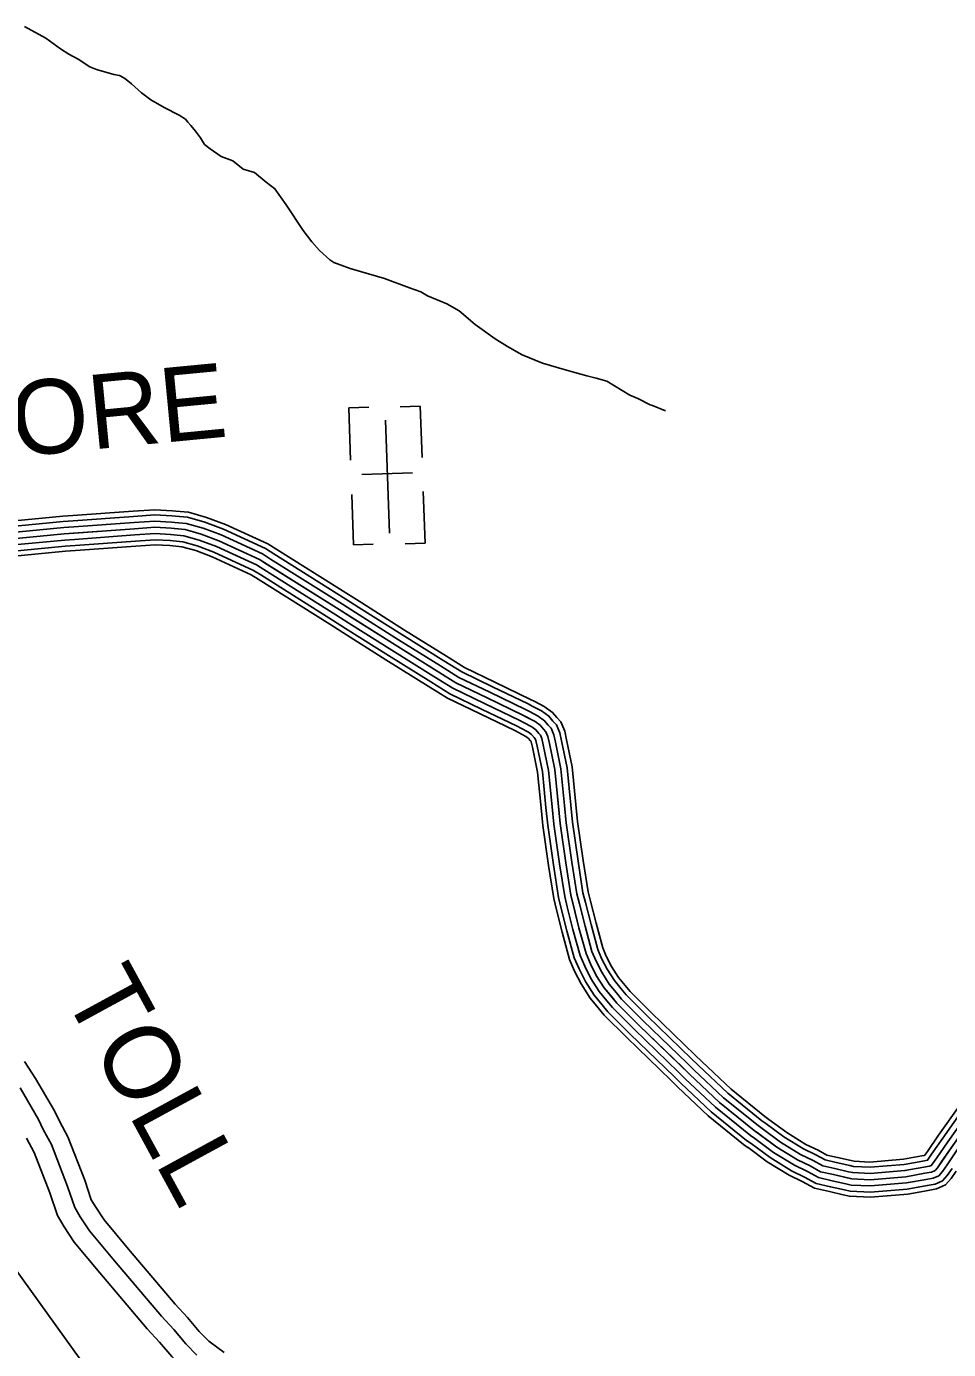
# Model space of a CAD drawing. Extents: x 1551132 to 1791609, y 378168 to 563823.
# Drawn here: x 1643400 to 1647991, y 415696 to 422286 of the extents above; entities that cross this region are included whole.
import ezdxf

# ---------------------------------------------------------------- set-up
doc = ezdxf.new("R2010")
doc.units = 0
for name, color, linetype in [('DESIGN - ROW - Right-of-Way and Easement Labels', 7, 'Continuous'), ('DESIGN - TRANSPORTATION - Text', 7, 'Continuous'), ('DESIGN - UTILITIES - Cable (Underground) with Text', 7, 'Continuous'), ('SURVEY - CONTOURS - Index with Text', 7, 'Continuous'), ('SURVEY - PROPERTY - Owners', 7, 'Continuous')]:
    doc.layers.add(name, color=color, linetype=linetype)

msp = doc.modelspace()

# ---------------------------------------------------------------- linework, layer by layer
at = {"layer": 'DESIGN - TRANSPORTATION - Text'}
for points in [[(1643390.312, 422285.661), (1643495.926, 422226.817), (1643569.575, 422174.208), (1643611.407, 422147.874), (1643657.239, 422123.506), (1643714.988, 422085.039), (1643748.895, 422070.772), (1643834.727, 422046.121), (1643862.701, 422041.921), (1643884.617, 422029.746), (1643904.525, 422015.579), (1643922.424, 421999.428), (1643972.132, 421955.002), (1644019.905, 421920.61), (1644085.646, 421882.084), (1644159.394, 421843.499), (1644191.26, 421823.241), (1644203.168, 421809.132), (1644219.059, 421792.99), (1644240.875, 421764.789), (1644266.65, 421730.555), (1644286.441, 421698.362), (1644314.29, 421676.128), (1644370.039, 421637.669), (1644427.904, 421617.227), (1644479.62, 421574.792), (1644535.51, 421558.367), (1644593.192, 421509.882), (1644636.974, 421477.523), (1644692.448, 421396.996), (1644777.612, 421270.185), (1644821.245, 421213.783), (1644858.952, 421169.449), (1644910.651, 421123.006), (1644930.567, 421110.847), (1645012.365, 421080.213), (1645182.036, 421030.937), (1645307.725, 420983.969), (1645363.59, 420963.544), (1645397.456, 420943.268), (1645445.33, 420924.901), (1645473.246, 420912.684), (1645493.195, 420904.525), (1645554.969, 420870.033), (1645634.517, 420801.356), (1645734.048, 420730.538), (1645795.797, 420692.037), (1645867.512, 420649.461), (1645969.242, 420608.676), (1646077.032, 420577.859), (1646130.93, 420561.45), (1646190.821, 420545), (1646236.744, 420534.658), (1646290.635, 420518.249), (1646404.182, 420449.339), (1646444.073, 420433.03), (1646505.863, 420400.538), (1646517.846, 420398.446), (1646581.67, 420371.954)], [(1642347.084, 417775.291), (1642587.77, 417200.852), (1642588.786, 417199.21), (1642693.592, 417018.172), (1642748.957, 416921.619), (1642808.381, 416833.059), (1642885.729, 416734.348), (1643670.552, 415643.019), (1643690.301, 415604.819), (1643723.984, 415556.501), (1643771.716, 415516.1), (1643813.532, 415487.757), (1643911.171, 415432.972), (1643972.978, 415404.488), (1644044.801, 415377.938), (1644222.397, 415316.578), (1644320.153, 415279.827), (1644419.801, 415227.034), (1644507.465, 415176.333), (1644531.106, 415161.807)]]:
    msp.add_lwpolyline(points, dxfattribs=at)
at = {"layer": 'DESIGN - UTILITIES - Cable (Underground) with Text'}
for p, q in [((1645004.764, 420386.482), (1645013.875, 420125.776)), ((1645104.383, 420389.967), (1645005.381, 420386.482)), ((1645361.039, 420394.937), (1645261.378, 420391.46)), ((1645369.925, 420138.364), (1645360.947, 420394.937)), ((1645322.542, 420062.245), (1645069.053, 420053.4)), ((1645384.806, 419712.129), (1645375.786, 419970.06)), ((1645019.819, 419954.964), (1645028.622, 419703.633)), ((1645028.747, 419703.633), (1645126.958, 419707.068)), ((1645384.631, 419712.129), (1645285.228, 419708.653))]:
    msp.add_line(p, q, dxfattribs=at)
msp.add_lwpolyline([(1645187.936, 420325.416), (1645207.617, 419762.728)], dxfattribs=at)
at = {"layer": 'SURVEY - CONTOURS - Index with Text'}
for points in [[(1643131.208, 419803.12), (1643289.23, 419818.021), (1643580.315, 419845.93), (1643630.938, 419849.597)], [(1643630.922, 419849.597), (1643931.506, 419871.356), (1644039.229, 419878.981), (1644126.36, 419873.956), (1644144.151, 419872.289)], [(1643632.78, 419823.946), (1643933.348, 419845.705), (1644039.396, 419853.214), (1644124.419, 419848.305), (1644141.76, 419846.689)], [(1644141.76, 419846.689), (1644201.133, 419841.13), (1644288.831, 419816.263), (1644381.096, 419781.862), (1644590.158, 419685.535), (1644632.165, 419659.084)], [(1644144.16, 419872.289), (1644205.875, 419866.514), (1644296.848, 419840.722), (1644390.987, 419805.621), (1644602.441, 419708.185), (1644645.865, 419680.851)], [(1643133.617, 419777.511), (1643291.663, 419792.42), (1643582.465, 419820.296), (1643632.797, 419823.946)], [(1643136.533, 419746.652), (1643294.596, 419761.553), (1643585.064, 419789.403), (1643635.03, 419793.02)], [(1643297.53, 419730.693), (1643587.664, 419758.511), (1643937.773, 419783.862), (1644039.804, 419791.087), (1644119.752, 419786.47), (1644189.692, 419779.929), (1644269.515, 419757.295), (1644357.263, 419724.577), (1644560.55, 419630.908), (1644956.69, 419381.56), (1645235.384, 419205.214), (1645537.977, 419016.659), (1645693.406, 418941.374), (1645870.76, 418855.913), (1645932.517, 418823.396), (1645958.383, 418805.179), (1645974.241, 418785.028), (1645986.149, 418772.928), (1645995.974, 418748.819), (1646003.732, 418714.718), (1646030.798, 418584.348), (1646056.889, 418315.808), (1646085.488, 418119.344), (1646110.346, 417958.948), (1646151.178, 417796.436), (1646186.261, 417667.999), (1646207.902, 417617.773), (1646237.476, 417559.471), (1646277.025, 417497.095), (1646340.474, 417420.509), (1646449.671, 417311.54), (1646701.882, 417067.3), (1646850.845, 416925.988), (1647023.824, 416786.485), (1647137.205, 416703.516), (1647238.736, 416640.664), (1647302.509, 416610.139), (1647354.291, 416581.705), (1647418.181, 416567.196), (1647510.021, 416546.045), (1647601.96, 416541.762), (1647778.023, 416556.429), (1647874.129, 416573.721), (1647906.162, 416579.48), (1647924.211, 416587.355), (1647936.378, 416601.105), (1648013.084, 416712.833)], [(1643635.013, 419793.02), (1643935.556, 419814.788), (1644039.604, 419822.155), (1644122.085, 419817.388), (1644138.885, 419815.821)], [(1643637.255, 419762.103), (1643937.773, 419783.862), (1644039.804, 419791.087), (1644119.752, 419786.47), (1644136.002, 419784.954)], [(1644135.985, 419784.954), (1644189.692, 419779.929), (1644269.515, 419757.295), (1644357.263, 419724.577), (1644560.55, 419630.908), (1644599.141, 419606.616)], [(1644138.877, 419815.821), (1644195.409, 419810.529), (1644279.173, 419786.779), (1644369.179, 419753.22), (1644575.358, 419658.217), (1644615.657, 419632.85)], [(1643139.442, 419715.785), (1643297.53, 419730.693), (1643587.664, 419758.511), (1643637.272, 419762.103)], [(1643142.35, 419684.917), (1643300.463, 419699.834), (1643590.264, 419727.618), (1643639.513, 419731.185)], [(1643639.497, 419731.185), (1643939.989, 419752.936), (1644040.004, 419760.02), (1644117.419, 419755.553), (1644133.118, 419754.086)], [(1643641.73, 419700.259), (1643942.198, 419722.019), (1644040.212, 419728.96), (1644115.085, 419724.635), (1644130.243, 419723.219)], [(1643643.513, 419675.609), (1643943.964, 419697.368), (1644040.37, 419704.193), (1644113.219, 419699.985), (1644127.943, 419698.61)], [(1644130.21, 419723.219), (1644178.251, 419718.727), (1644250.199, 419698.326), (1644333.43, 419667.292), (1644530.942, 419576.282), (1644566.116, 419554.148)], [(1644133.093, 419754.086), (1644183.975, 419749.328), (1644259.857, 419727.811), (1644345.347, 419695.935), (1644545.742, 419603.599), (1644582.624, 419580.382)], [(1643145.266, 419654.058), (1643303.396, 419668.967), (1643592.864, 419696.726), (1643641.746, 419700.259)], [(1643147.583, 419629.449), (1643305.738, 419644.366), (1643594.931, 419672.092), (1643643.53, 419675.609)], [(1644127.91, 419698.61), (1644173.692, 419694.326), (1644242.499, 419674.817), (1644323.922, 419644.458), (1644519.134, 419554.506), (1644552.95, 419533.222)], [(1644632.148, 419659.101), (1644989.781, 419433.995), (1645055.322, 419392.519)], [(1644645.848, 419680.859), (1645003.506, 419455.745), (1645069.071, 419414.253)], [(1644582.608, 419580.39), (1644940.149, 419355.343), (1645005.598, 419313.925)], [(1644599.124, 419606.624), (1644956.69, 419381.56), (1645022.172, 419340.126)], [(1644615.64, 419632.858), (1644973.232, 419407.777), (1645038.747, 419366.326)], [(1644552.933, 419533.231), (1644910.408, 419308.225), (1644975.807, 419266.84)], [(1644566.1, 419554.148), (1644923.6, 419329.125), (1644989.023, 419287.733)], [(1645055.313, 419392.527), (1645268.35, 419257.724), (1645478.378, 419126.845)], [(1645069.063, 419414.261), (1645282.024, 419279.499), (1645491.978, 419148.679)], [(1645005.589, 419313.933), (1645218.901, 419178.963), (1645429.196, 419047.918)], [(1645022.164, 419340.134), (1645235.384, 419205.214), (1645445.587, 419074.227)], [(1645038.739, 419366.335), (1645251.867, 419231.465), (1645461.978, 419100.536)], [(1644975.798, 419266.849), (1645189.268, 419131.77), (1645399.73, 419000.625)], [(1644989.015, 419287.741), (1645202.418, 419152.704), (1645412.796, 419021.609)], [(1645478.353, 419126.862), (1645567.968, 419071.027), (1645720.372, 418997.2), (1645898.66, 418911.29), (1645918.701, 418900.748)], [(1645491.953, 419148.688), (1645580.409, 419093.578), (1645731.564, 419020.359), (1645910.235, 418934.266), (1645930.676, 418923.507)], [(1645429.179, 419047.927), (1645522.985, 418989.475), (1645679.923, 418913.457), (1645856.811, 418828.221), (1645875.394, 418818.446)], [(1645445.571, 419074.236), (1645537.977, 419016.659), (1645693.406, 418941.374), (1645870.76, 418855.913), (1645889.827, 418845.88)], [(1645461.962, 419100.545), (1645552.968, 419043.843), (1645706.889, 418969.291), (1645884.71, 418883.606), (1645904.26, 418873.314)], [(1645399.713, 419000.634), (1645496.028, 418940.624), (1645655.682, 418863.289), (1645831.736, 418778.453), (1645849.444, 418769.136)], [(1645412.788, 419021.609), (1645507.986, 418962.291), (1645666.44, 418885.547), (1645842.861, 418800.537), (1645860.952, 418791.012)], [(1645930.684, 418923.499), (1645978.4, 418898.373), (1646019.374, 418869.514), (1646040.165, 418843.097), (1646060.831, 418822.096), (1646079.914, 418775.278), (1646089.447, 418733.369), (1646117.646, 418597.54), (1646135.829, 418410.36)], [(1645889.81, 418845.888), (1645932.517, 418823.396), (1645958.383, 418805.179), (1645974.241, 418785.028), (1645986.149, 418772.928), (1645995.974, 418748.819), (1646003.732, 418714.718), (1646030.798, 418584.348), (1646048.523, 418401.877)], [(1645904.251, 418873.314), (1645948.734, 418849.897), (1645979.941, 418827.913), (1645997.541, 418805.554), (1646012.54, 418790.304), (1646025.64, 418758.169), (1646034.023, 418721.31), (1646061.489, 418589.015), (1646079.38, 418404.877)], [(1645918.701, 418900.748), (1645964.942, 418876.389), (1646001.499, 418850.647), (1646020.84, 418826.071), (1646038.94, 418807.679), (1646055.306, 418767.52), (1646064.314, 418727.902), (1646092.18, 418593.673), (1646110.23, 418407.869)], [(1645860.919, 418791.028), (1645900.093, 418770.403), (1645915.268, 418759.711), (1645927.642, 418743.986), (1645933.359, 418738.177), (1645936.642, 418730.119), (1645943.15, 418701.534), (1645969.416, 418575.023), (1645986.816, 418395.885)], [(1645875.369, 418818.463), (1645916.301, 418796.895), (1645936.826, 418782.445), (1645950.942, 418764.503), (1645959.758, 418755.553), (1645966.308, 418739.469), (1645973.441, 418708.126), (1646000.107, 418579.681), (1646017.665, 418398.877)], [(1645849.403, 418769.161), (1645887.16, 418749.277), (1645898.085, 418741.577), (1645909.068, 418727.627), (1645912.318, 418724.318), (1645912.993, 418722.66), (1645918.993, 418696.284), (1645944.942, 418571.306), (1645962.216, 418393.493)], [(1645962.216, 418393.501), (1645970.783, 418305.357), (1645999.732, 418106.461), (1646025.265, 417941.706), (1646039.081, 417886.738)], [(1645986.816, 418395.893), (1645995.324, 418308.341), (1646024.181, 418110.127), (1646049.514, 417946.623), (1646063.047, 417892.755)], [(1646017.665, 418398.893), (1646026.107, 418312.074), (1646054.831, 418114.736), (1646079.93, 417952.782), (1646093.113, 417900.314)], [(1646048.523, 418401.893), (1646056.889, 418315.808), (1646085.488, 418119.344), (1646110.346, 417958.948), (1646123.179, 417907.864)], [(1646079.38, 418404.893), (1646087.672, 418319.541), (1646116.146, 418123.953), (1646140.762, 417965.115), (1646153.245, 417915.414)], [(1646110.23, 418407.894), (1646118.454, 418323.275), (1646146.795, 418128.561), (1646171.178, 417971.274), (1646183.311, 417922.972)], [(1646135.829, 418410.377), (1646143.987, 418326.375), (1646172.228, 418132.378), (1646196.402, 417976.391), (1646208.252, 417929.239)], [(1646183.311, 417922.989), (1646211.152, 417812.161), (1646244.918, 417688.533), (1646264.067, 417644.09), (1646291.425, 417590.164), (1646327.282, 417533.621), (1646361.79, 417491.953)], [(1646208.252, 417929.256), (1646236.026, 417818.686), (1646269.25, 417697.058), (1646287.367, 417655.007), (1646313.799, 417602.897), (1646348.124, 417548.771), (1646381.598, 417508.362)], [(1646039.081, 417886.746), (1646067.297, 417774.444), (1646104.213, 417639.273), (1646129.337, 417580.963), (1646162.02, 417516.537), (1646206.735, 417446.01), (1646247.276, 417397.075)], [(1646063.047, 417892.772), (1646091.205, 417780.71), (1646127.604, 417647.465), (1646151.737, 417591.455), (1646183.527, 417528.779), (1646226.768, 417460.569), (1646266.309, 417412.851)], [(1646093.113, 417900.33), (1646121.187, 417788.577), (1646156.928, 417657.732), (1646179.819, 417604.614), (1646210.502, 417544.121), (1646251.901, 417478.836), (1646290.175, 417432.626)], [(1646123.179, 417907.88), (1646151.178, 417796.436), (1646186.261, 417667.999), (1646207.902, 417617.773), (1646237.476, 417559.471), (1646277.025, 417497.095), (1646314.049, 417452.402)], [(1646153.245, 417915.431), (1646181.169, 417804.294), (1646215.593, 417678.266), (1646235.985, 417630.931), (1646264.451, 417574.822), (1646302.15, 417515.353), (1646337.924, 417472.177)], [(1646337.907, 417472.194), (1646363.406, 417441.418), (1646471.404, 417333.649), (1646689.84, 417122.118)], [(1646361.782, 417491.97), (1646386.339, 417462.327), (1646493.137, 417355.758), (1646711.406, 417144.394)], [(1646381.581, 417508.378), (1646405.364, 417479.669), (1646511.161, 417374.1), (1646729.289, 417162.869)], [(1646247.268, 417397.084), (1646276.317, 417362.024), (1646388.881, 417249.697), (1646607.951, 417037.549)], [(1646266.3, 417412.851), (1646294.608, 417378.692), (1646406.205, 417267.322), (1646625.142, 417055.308)], [(1646290.175, 417432.626), (1646317.541, 417399.6), (1646427.938, 417289.431), (1646646.708, 417077.584)], [(1646314.041, 417452.41), (1646340.474, 417420.509), (1646449.671, 417311.54), (1646668.274, 417099.851)], [(1646711.382, 417144.402), (1646744.781, 417112.068), (1646891.702, 416972.69), (1647061.606, 416835.661), (1647081.131, 416821.386)], [(1646729.273, 417162.878), (1646762.572, 417130.635), (1646908.652, 416992.057), (1647077.281, 416856.062), (1647096.306, 416842.145)], [(1646646.691, 417077.592), (1646680.432, 417044.916), (1646830.412, 416902.638), (1647004.933, 416761.892), (1647026.224, 416746.325)], [(1646668.257, 417099.859), (1646701.882, 417067.3), (1646850.845, 416925.988), (1647023.824, 416786.485), (1647044.523, 416771.343)], [(1646689.824, 417122.127), (1646723.331, 417089.684), (1646871.278, 416949.339), (1647042.715, 416811.077), (1647062.823, 416796.36)], [(1647886.237, 416683.049), (1647941.186, 416763.085), (1648053.133, 416920.497), (1648140.606, 417021.192), (1648197.238, 417086.385)], [(1647907.437, 416668.49), (1647962.26, 416748.351), (1648073.366, 416904.572), (1648160.014, 417004.324), (1648216.646, 417069.518)], [(1646607.934, 417037.558), (1646641.883, 417004.69), (1646793.696, 416860.67), (1646970.984, 416717.7), (1646993.325, 416701.349)], [(1646625.133, 417055.317), (1646658.983, 417022.532), (1646809.987, 416879.287), (1646986.042, 416737.308), (1647007.916, 416721.3)], [(1647932.994, 416650.94), (1647987.676, 416730.592), (1648097.757, 416885.38), (1648183.422, 416983.999), (1648240.054, 417049.192)], [(1647958.552, 416633.398), (1648013.084, 416712.833), (1648122.148, 416866.187), (1648206.821, 416963.665), (1648263.453, 417028.858)], [(1647984.11, 416615.856), (1648038.492, 416695.075), (1648146.539, 416846.995), (1648230.221, 416943.331), (1648286.853, 417008.525)], [(1647081.123, 416821.386), (1647171.879, 416754.967), (1647268.518, 416695.141), (1647330.833, 416665.315), (1647376.507, 416640.239), (1647431.998, 416627.639), (1647500.713, 416611.814)], [(1647096.306, 416842.145), (1647186.262, 416776.31), (1647280.876, 416717.741), (1647342.583, 416688.207), (1647385.715, 416664.523), (1647437.731, 416652.706), (1647506.488, 416636.881)], [(1647026.199, 416746.334), (1647119.872, 416677.79), (1647223.844, 416613.422), (1647288.343, 416582.546), (1647343.183, 416552.437), (1647411.273, 416536.978), (1647479.847, 416521.186)], [(1647044.507, 416771.351), (1647137.205, 416703.516), (1647238.736, 416640.664), (1647302.509, 416610.139), (1647354.291, 416581.705), (1647418.181, 416567.196), (1647486.805, 416551.395)], [(1647062.815, 416796.368), (1647154.538, 416729.242), (1647253.627, 416667.907), (1647316.675, 416637.731), (1647365.399, 416610.972), (1647425.089, 416597.413), (1647493.763, 416581.605)], [(1646993.3, 416701.366), (1647088.706, 416631.547), (1647197.078, 416564.462), (1647262.893, 416532.962), (1647323.225, 416499.836), (1647398.848, 416482.66), (1647467.347, 416466.885)], [(1647007.891, 416721.316), (1647102.53, 416652.065), (1647208.953, 416586.188), (1647274.185, 416554.962), (1647332.075, 416523.17), (1647404.365, 416506.753), (1647472.897, 416490.977)], [(1647506.471, 416636.881), (1647522.004, 416633.298), (1647600.352, 416629.648), (1647766.59, 416643.498), (1647858.604, 416660.057), (1647872.121, 416662.482), (1647886.254, 416683.066)], [(1647479.83, 416521.186), (1647505.788, 416515.211), (1647602.527, 416510.703), (1647782.064, 416525.662), (1647879.612, 416543.212), (1647915.228, 416549.612), (1647942.886, 416561.679), (1647960.852, 416581.988), (1647984.118, 416615.864)], [(1647486.788, 416551.395), (1647510.021, 416546.045), (1647601.96, 416541.762), (1647778.023, 416556.429), (1647874.129, 416573.721), (1647906.162, 416579.48), (1647924.211, 416587.355), (1647936.378, 416601.105), (1647958.56, 416633.415)], [(1647493.746, 416581.605), (1647514.254, 416576.879), (1647601.394, 416572.821), (1647773.981, 416587.197), (1647868.646, 416604.23), (1647897.095, 416609.347), (1647905.537, 416613.031), (1647911.903, 416620.223), (1647933.003, 416650.965)], [(1647500.704, 416611.814), (1647518.487, 416607.722), (1647600.827, 416603.88), (1647769.94, 416617.972), (1647863.154, 416634.748), (1647887.179, 416639.065), (1647887.42, 416639.34), (1647907.453, 416668.507)], [(1647467.33, 416466.885), (1647498.179, 416459.785), (1647603.552, 416454.876), (1647789.323, 416470.352), (1647889.479, 416488.369), (1647931.511, 416495.928), (1647976.452, 416515.536), (1648004.851, 416547.629), (1648030.05, 416584.33)], [(1647472.872, 416490.977), (1647501.554, 416484.369), (1647603.094, 416479.644), (1647786.106, 416494.886), (1647885.104, 416512.695), (1647924.286, 416519.745), (1647961.56, 416536.004), (1647985.335, 416562.871), (1648009.667, 416598.322)]]:
    msp.add_lwpolyline(points, dxfattribs=at)
at = {"layer": 'SURVEY - PROPERTY - Owners'}
for points in [[(1643390.743, 417130.625), (1643445.475, 417046.131), (1643539.072, 416884.519), (1643564.022, 416833.484), (1643606.587, 416755.332), (1643689.91, 416539.118), (1643722.668, 416442.099), (1643744.551, 416405.515), (1643786.141, 416341.113), (1643907.28, 416196.476), (1644139.833, 415922.035), (1644201.423, 415855.4), (1644259.996, 415785.94), (1644308.012, 415737.131), (1644384.669, 415680.913)], [(1643368.118, 416998.713), (1643458.982, 416841.818), (1643483.407, 416791.85), (1643524.089, 416717.164), (1643604.587, 416508.284), (1643639.836, 416403.881), (1643667.502, 416357.613), (1643712.993, 416287.178), (1643837.907, 416138.033), (1644071.893, 415861.9), (1644133.408, 415795.34), (1644192.898, 415724.797), (1644248.48, 415668.304)], [(1643399.609, 416748.573), (1643438.333, 416677.488), (1643515.889, 416476.233), (1643553.73, 416364.155), (1643587.413, 416307.82), (1643636.961, 416231.11), (1643765.8, 416077.281), (1644001.269, 415799.39), (1644062.709, 415732.914), (1644123.15, 415661.245), (1644186.598, 415596.76), (1644281.371, 415527.25), (1644411.401, 415447.365), (1644532.84, 415378.13), (1644679.72, 415306.328), (1644849.166, 415236.534), (1645110.268, 415150.582), (1645366.195, 415081.889), (1645530.941, 415037.338), (1645671.005, 414990.045), (1645879.4, 414904.718), (1646252.358, 414769.698), (1646326.281, 414739.431)]]:
    msp.add_lwpolyline(points, dxfattribs=at)

# ---------------------------------------------------------------- texts
at = {"layer": 'DESIGN - ROW - Right-of-Way and Easement Labels'}
for s, height, rotation, p in [('MOORE', 369.9915, 5.4767806, (1642548.239, 420065.435)), ('TOLL', 370.0053, 298.5749889, (1643577.338, 417471.776))]:
    msp.add_text(s, height=height, rotation=rotation, dxfattribs=at).set_placement(p)

doc.saveas('drawing.dxf')
